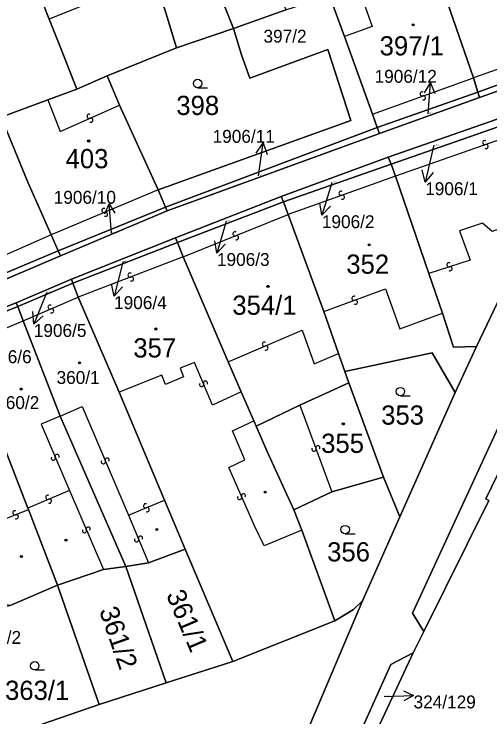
# Model space of a CAD drawing. Extents: x -598233 to -596890, y -1157848 to -1156431.
# Drawn here: x -597226.3 to -597184.2, y -1157526.2 to -1157464 of the extents above; entities that cross this region are included whole.
import ezdxf

# ---------------------------------------------------------------- set-up
doc = ezdxf.new("R2010")
doc.units = 0
for name, color, linetype in [('Level 1', 7, 'Continuous'), ('Level 13', 7, 'Continuous'), ('Level 3', 7, 'Continuous'), ('Level 4', 7, 'Continuous'), ('Level 5', 7, 'Continuous'), ('Level 57', 7, 'Continuous'), ('Level 60', 7, 'Continuous')]:
    doc.layers.add(name, color=color, linetype=linetype)

msp = doc.modelspace()

# ---------------------------------------------------------------- linework, layer by layer
at = {"layer": 'Level 1'}
for points in [[(-597226.32, -1157456.61), (-597223.23, -1157464.43)], [(-597185.66, -1157469.62), (-597189.26, -1157459.23)], [(-597213.77, -1157461.72), (-597213.33, -1157462.97), (-597213.18, -1157462.92), (-597211.95, -1157466.99)], [(-597197.09, -1157465.97), (-597198.39, -1157462.35)], [(-597206.9, -1157465.28), (-597207.92, -1157462.76)], [(-597206.9, -1157465.28), (-597202.26, -1157463.63)], [(-597223.23, -1157464.43), (-597222.29, -1157466.8), (-597220.78, -1157470.63)], [(-597213.59, -1157479.53), (-597196.52, -1157473.4), (-597198.55, -1157467.13), (-597205.46, -1157469.65), (-597206.19, -1157467.6), (-597206.9, -1157465.28)], [(-597211.95, -1157466.99), (-597206.9, -1157465.28)], [(-597194.61, -1157472.84), (-597197.09, -1157465.97)], [(-597185.27, -1157470.89), (-597172.57, -1157466.28)], [(-597218.09, -1157469.47), (-597211.95, -1157466.99)], [(-597173, -1157467.1), (-597185.11, -1157471.38)], [(-597220.78, -1157470.63), (-597218.09, -1157469.47)], [(-597218.09, -1157469.47), (-597216.99, -1157472.05)], [(-597185.27, -1157470.89), (-597185.66, -1157469.62)], [(-597223.35, -1157471.58), (-597220.78, -1157470.63)], [(-597194.18, -1157474.04), (-597185.27, -1157470.89)], [(-597193.2, -1157476.66), (-597177.21, -1157471.08), (-597175.94, -1157471.35)], [(-597185.11, -1157471.38), (-597185.27, -1157470.89)], [(-597227.48, -1157473.1), (-597223.35, -1157471.58)], [(-597185.11, -1157471.38), (-597193.99, -1157474.56)], [(-597175.94, -1157471.35), (-597192.94, -1157477.26)], [(-597216.99, -1157472.05), (-597213.59, -1157479.53)], [(-597194.18, -1157474.04), (-597194.61, -1157472.84)], [(-597227.48, -1157473.1), (-597225.11, -1157478.85), (-597223.04, -1157483.53)], [(-597212.94, -1157481.06), (-597194.18, -1157474.04)], [(-597193.99, -1157474.56), (-597194.18, -1157474.04)], [(-597193.99, -1157474.56), (-597212.78, -1157481.41)], [(-597193.2, -1157476.66), (-597202.68, -1157480.14)], [(-597192.94, -1157477.26), (-597193.2, -1157476.66)], [(-597202.48, -1157480.6), (-597192.94, -1157477.26)], [(-597192.57, -1157478.32), (-597192.94, -1157477.26)], [(-597189.6, -1157486.93), (-597192.57, -1157478.32)], [(-597213.59, -1157479.53), (-597212.94, -1157481.06)], [(-597212.03, -1157483.8), (-597202.68, -1157480.14)], [(-597202.68, -1157480.14), (-597202.48, -1157480.6)], [(-597179.16, -1157480.37), (-597185.39, -1157493.4)], [(-597202.48, -1157480.6), (-597211.87, -1157484.19)], [(-597202.48, -1157480.6), (-597202.06, -1157481.73)], [(-597222.42, -1157484.94), (-597212.94, -1157481.06)], [(-597212.78, -1157481.41), (-597222.21, -1157485.39)], [(-597212.94, -1157481.06), (-597212.78, -1157481.41)], [(-597171.84, -1157481.05), (-597173.46, -1157481.36), (-597175.15, -1157482.55), (-597191.04, -1157516.98), (-597190.04, -1157518.62)], [(-597202.06, -1157481.73), (-597198.91, -1157490.31)], [(-597223.04, -1157483.53), (-597222.42, -1157484.94)], [(-597221.24, -1157487.45), (-597212.03, -1157483.8)], [(-597211.87, -1157484.19), (-597212.03, -1157483.8)], [(-597211.87, -1157484.19), (-597221.12, -1157487.81)], [(-597211.35, -1157485.48), (-597211.87, -1157484.19)], [(-597231.5, -1157488.75), (-597222.42, -1157484.94)], [(-597222.42, -1157484.94), (-597222.21, -1157485.39)], [(-597231.5, -1157488.75), (-597231.32, -1157489.23), (-597222.21, -1157485.39)], [(-597207.39, -1157494.76), (-597211.35, -1157485.48)], [(-597188.4, -1157490.45), (-597189.6, -1157486.93)], [(-597221.24, -1157487.45), (-597226.15, -1157489.54)], [(-597221.12, -1157487.81), (-597225.99, -1157489.86)], [(-597221.24, -1157487.45), (-597221.12, -1157487.81)], [(-597221.12, -1157487.81), (-597220.65, -1157489.02)], [(-597220.65, -1157489.02), (-597217.04, -1157497.45)], [(-597226.15, -1157489.54), (-597231.25, -1157491.54)], [(-597226.15, -1157489.54), (-597225.99, -1157489.86)], [(-597225.99, -1157489.86), (-597231.11, -1157491.89)], [(-597225.99, -1157489.86), (-597225.52, -1157491.13)], [(-597198.91, -1157490.31), (-597197.61, -1157494.01)], [(-597185.39, -1157493.4), (-597187.43, -1157493.45), (-597188.4, -1157490.45)], [(-597225.52, -1157491.13), (-597222.26, -1157499.56)], [(-597230.61, -1157493.24), (-597227.41, -1157501.75), (-597225.11, -1157507.69)], [(-597187.27, -1157497.48), (-597185.39, -1157493.4)], [(-597197.61, -1157494.01), (-597197.05, -1157495.62)], [(-597187.27, -1157497.48), (-597189.32, -1157493.97), (-597197.05, -1157495.62)], [(-597206.22, -1157497.4), (-597207.39, -1157494.76)], [(-597197.05, -1157495.62), (-597196.7, -1157496.62)], [(-597196.7, -1157496.62), (-597201.02, -1157498.59)], [(-597196.7, -1157496.62), (-597193.61, -1157504.97)], [(-597213.02, -1157506.98), (-597217.04, -1157497.45)], [(-597206.22, -1157497.4), (-597205.1, -1157499.97)], [(-597192.18, -1157508.45), (-597187.27, -1157497.48)], [(-597201.02, -1157498.59), (-597204.89, -1157500.45)], [(-597222.26, -1157499.56), (-597216.44, -1157512.85)], [(-597205.1, -1157499.97), (-597204.89, -1157500.45)], [(-597201.55, -1157507.85), (-597203.94, -1157502.63), (-597204.89, -1157500.45)], [(-597181.45, -1157500.49), (-597184.57, -1157506.88), (-597184.3, -1157507.02), (-597190.04, -1157518.62)], [(-597193.61, -1157504.97), (-597198.2, -1157506.24)], [(-597193.61, -1157504.97), (-597192.18, -1157508.45)], [(-597198.2, -1157506.24), (-597201.55, -1157507.85)], [(-597211.2, -1157511.31), (-597213.02, -1157506.98)], [(-597225.06, -1157507.82), (-597225.11, -1157507.69)], [(-597222.48, -1157514.5), (-597225.06, -1157507.82)], [(-597200.85, -1157509.65), (-597201.55, -1157507.85)], [(-597192.18, -1157508.45), (-597195.49, -1157515.9)], [(-597197.92, -1157517.65), (-597200.85, -1157509.65)], [(-597214.42, -1157512.52), (-597211.2, -1157511.31)], [(-597206.97, -1157521.25), (-597211.2, -1157511.31)], [(-597216.44, -1157512.85), (-597214.42, -1157512.52)], [(-597218.43, -1157513.11), (-597222.48, -1157514.5)], [(-597216.44, -1157512.85), (-597218.43, -1157513.11)], [(-597216.44, -1157512.85), (-597212.86, -1157523.14)], [(-597222.48, -1157514.5), (-597226.69, -1157516.3)], [(-597222.48, -1157514.5), (-597218.81, -1157525.05)], [(-597200.18, -1157526.94), (-597195.49, -1157515.9)], [(-597195.49, -1157515.9), (-597196.27, -1157516.65), (-597197.92, -1157517.65)], [(-597197.92, -1157517.65), (-597206.97, -1157521.25)], [(-597191, -1157520.48), (-597190.04, -1157518.62)], [(-597203.52, -1157544.95), (-597192.98, -1157521.52), (-597191, -1157520.48)], [(-597191, -1157520.48), (-597194.33, -1157527.64)], [(-597212.86, -1157523.14), (-597206.97, -1157521.25)], [(-597218.81, -1157525.05), (-597212.86, -1157523.14)], [(-597226.97, -1157527.79), (-597225.75, -1157527.44), (-597218.81, -1157525.05)]]:
    msp.add_lwpolyline(points, dxfattribs=at)
at = {"layer": 'Level 13'}
for centre, start, end in [((-597190.201, -1157471.056), 57.16028, 289.25827), ((-597190.078, -1157471.403), 236.94582, 109.53582), ((-597219.693, -1157473.041), 61.17331, 293.27131), ((-597219.546, -1157473.379), 240.95886, 113.54886), ((-597184.66, -1157475.366), 56.35541, 288.94541), ((-597184.541, -1157475.715), 236.56986, 108.66786), ((-597197.381, -1157479.847), 56.92294, 289.51294), ((-597197.259, -1157480.194), 237.13739, 109.23539), ((-597218.381, -1157481.36), 60.10027, 292.69027), ((-597218.24, -1157481.701), 240.31472, 112.41272), ((-597206.777, -1157483.428), 59.35469, 291.45268), ((-597206.642, -1157483.771), 239.14023, 111.73023), ((-597187.836, -1157486.165), 54.97717, 287.56717), ((-597187.725, -1157486.516), 235.19162, 107.28962), ((-597216.065, -1157487.078), 57.99736, 290.58736), ((-597215.936, -1157487.423), 238.21182, 110.30981), ((-597196.242, -1157489.136), 57.4567, 289.55469), ((-597223.152, -1157489.91), 60.79813, 292.89612), ((-597196.118, -1157489.483), 237.24224, 109.83224), ((-597223.008, -1157490.249), 240.58367, 113.17367), ((-597204.171, -1157493.19), 60.42403, 292.52203), ((-597204.029, -1157493.53), 240.20958, 112.79958), ((-597209.39, -1157496.629), 330.11988, 202.70988), ((-597209.73, -1157496.77), 150.33434, 22.43234), ((-597199.436, -1157502.358), 327.60801, 199.706), ((-597199.783, -1157502.483), 147.39355, 19.98355), ((-597222.86, -1157503.271), 150.22716, 22.81716), ((-597222.52, -1157503.129), 330.44162, 202.53961), ((-597218.09, -1157503.449), 330.38437, 202.48236), ((-597218.43, -1157503.591), 150.16991, 22.75991), ((-597206.021, -1157506.607), 330.85182, 203.44182), ((-597223.351, -1157506.74), 60.18708, 292.77708), ((-597223.209, -1157507.08), 240.40153, 112.49953), ((-597206.36, -1157506.753), 151.06628, 23.16428), ((-597214.69, -1157507.489), 60.31069, 292.40869), ((-597214.549, -1157507.83), 240.09624, 112.68624), ((-597226.268, -1157508.108), 59.43478, 291.53277), ((-597226.132, -1157508.451), 239.22032, 111.81032), ((-597220.109, -1157509.692), 150.48553, 23.07553), ((-597219.77, -1157509.549), 330.69999, 202.79799), ((-597215.14, -1157510.349), 330.50528, 202.60328), ((-597215.48, -1157510.492), 150.29082, 22.88082)]:
    msp.add_arc(centre, 0.184, start, end, dxfattribs=at)
at = {"layer": 'Level 3'}
for points in [[(-597214.11, -1157460.76), (-597223.23, -1157464.43)], [(-597196.26, -1157461.58), (-597196.11, -1157462.02), (-597195.76, -1157461.91), (-597194.63, -1157465.1), (-597197.09, -1157465.97)], [(-597171.83, -1157464.77), (-597185.66, -1157469.62)], [(-597194.61, -1157472.84), (-597185.66, -1157469.62)], [(-597223.35, -1157471.58), (-597222.25, -1157474.37), (-597216.99, -1157472.05)], [(-597175.82, -1157473.18), (-597176.63, -1157472.77), (-597192.57, -1157478.32)], [(-597192.57, -1157478.32), (-597202.06, -1157481.73)], [(-597213.59, -1157479.53), (-597223.04, -1157483.53)], [(-597179.16, -1157480.37), (-597182.27, -1157481.5), (-597182.54, -1157482.7), (-597183.99, -1157483.22), (-597184.85, -1157482.48), (-597186.88, -1157483.17), (-597185.96, -1157485.76), (-597189.6, -1157486.93)], [(-597211.35, -1157485.48), (-597202.06, -1157481.73)], [(-597223.04, -1157483.53), (-597232.02, -1157487.47)], [(-597211.35, -1157485.48), (-597220.65, -1157489.02)], [(-597198.91, -1157490.31), (-597193.44, -1157488.31), (-597192.19, -1157491.84), (-597188.4, -1157490.45)], [(-597225.52, -1157491.13), (-597220.65, -1157489.02)], [(-597230.61, -1157493.24), (-597225.52, -1157491.13)], [(-597207.39, -1157494.76), (-597200.81, -1157491.96), (-597199.77, -1157494.92), (-597197.61, -1157494.01)], [(-597206.22, -1157497.4), (-597208.76, -1157498.6), (-597210.37, -1157494.8), (-597211.64, -1157495.32), (-597211.34, -1157496.08), (-597212.93, -1157496.75), (-597213.24, -1157495.94), (-597217.04, -1157497.45)], [(-597222.26, -1157499.56), (-597220.3, -1157498.7), (-597216.21, -1157508.33)], [(-597201.02, -1157498.59), (-597198.2, -1157506.24)], [(-597222.26, -1157499.56), (-597223.94, -1157500.26), (-597221.44, -1157506.13)], [(-597200.85, -1157509.65), (-597204.18, -1157511.03), (-597205.06, -1157509.26), (-597207.32, -1157504.11), (-597205.9, -1157503.42), (-597206.99, -1157500.86), (-597205.1, -1157499.97)], [(-597221.44, -1157506.13), (-597225.11, -1157507.69)], [(-597221.44, -1157506.13), (-597218.43, -1157513.11)], [(-597216.21, -1157508.33), (-597213.02, -1157506.98)], [(-597227.33, -1157508.74), (-597225.06, -1157507.82)], [(-597216.21, -1157508.33), (-597214.42, -1157512.52)]]:
    msp.add_lwpolyline(points, dxfattribs=at)
at = {"layer": 'Level 5'}
for p, q in [((-597210.08, -1157470.51), (-597209.205, -1157470.51)), ((-597192.13, -1157497.76), (-597191.255, -1157497.76)), ((-597197.02, -1157509.97), (-597196.145, -1157509.97)), ((-597224.51, -1157522.01), (-597223.635, -1157522.01))]:
    msp.add_line(p, q, dxfattribs=at)
for centre, radius in [((-597190.99, -1157464.95), 0.09), ((-597190.99, -1157464.95), 0.0521), ((-597210.08, -1157470.135), 0.375), ((-597219.73, -1157475.22), 0.09), ((-597219.73, -1157475.22), 0.0521), ((-597194.9, -1157484.41), 0.09), ((-597194.9, -1157484.41), 0.0521), ((-597203.85, -1157488.08), 0.09), ((-597203.85, -1157488.08), 0.0521), ((-597213.78, -1157491.85), 0.09), ((-597213.78, -1157491.85), 0.0521), ((-597220.55, -1157494.84), 0.09), ((-597220.55, -1157494.84), 0.0521), ((-597225.71, -1157497.16), 0.09), ((-597225.71, -1157497.16), 0.0521), ((-597192.13, -1157497.385), 0.375), ((-597197.18, -1157500.25), 0.09), ((-597197.18, -1157500.25), 0.0521), ((-597204.1, -1157506.28), 0.09), ((-597204.1, -1157506.28), 0.0521), ((-597213.7, -1157509.59), 0.09), ((-597213.7, -1157509.59), 0.0521), ((-597197.02, -1157509.595), 0.375), ((-597221.74, -1157510.52), 0.09), ((-597221.74, -1157510.52), 0.0521), ((-597225.69, -1157511.98), 0.09), ((-597225.69, -1157511.98), 0.0521), ((-597224.51, -1157521.635), 0.375)]:
    msp.add_circle(centre, radius, dxfattribs=at)
at = {"layer": 'Level 57'}
for p, q in [((-597189.68, -1157472.81), (-597189.45, -1157470.07)), ((-597204.68, -1157478.3), (-597204.29, -1157475.38)), ((-597189.245, -1157475.949), (-597189.93, -1157478.87)), ((-597189.17, -1157475.63), (-597189.245, -1157475.949)), ((-597198.185, -1157478.927), (-597199.08, -1157481.79)), ((-597198.17, -1157478.88), (-597198.185, -1157478.927)), ((-597217.72, -1157483.36), (-597217.92, -1157480.77)), ((-597207.56, -1157482.34), (-597208.37, -1157485.13)), ((-597216.69, -1157485.92), (-597216.723, -1157486.047)), ((-597216.723, -1157486.047), (-597217.48, -1157488.95)), ((-597223.47, -1157488.66), (-597224.59, -1157491.41)), ((-597193.57, -1157524.36), (-597190.96, -1157524.27))]:
    msp.add_line(p, q, dxfattribs=at)
for points in [[(-597189.983, -1157470.945), (-597189.45, -1157470.07), (-597189.07, -1157471.022)], [(-597204.907, -1157476.288), (-597204.29, -1157475.38), (-597203.933, -1157476.418)], [(-597189.215, -1157478.01), (-597189.93, -1157478.87), (-597190.189, -1157477.782)], [(-597218.285, -1157481.667), (-597217.92, -1157480.77), (-597217.422, -1157481.6)], [(-597198.305, -1157480.985), (-597199.08, -1157481.79), (-597199.259, -1157480.687)], [(-597207.635, -1157484.335), (-597208.37, -1157485.13), (-597208.565, -1157484.065)], [(-597216.744, -1157488.108), (-597217.48, -1157488.95), (-597217.711, -1157487.856)], [(-597223.758, -1157490.68), (-597224.59, -1157491.41), (-597224.675, -1157490.307)], [(-597191.845, -1157523.865), (-597190.96, -1157524.27), (-597191.815, -1157524.735)]]:
    msp.add_lwpolyline(points, dxfattribs=at)
at = {"layer": 'Level 60'}
for points in [[(-597200.18, -1157526.94), (-597195.49, -1157515.9), (-597192.18, -1157508.45), (-597187.27, -1157497.48), (-597185.39, -1157493.4), (-597179.16, -1157480.37), (-597175.82, -1157473.18), (-597175.1, -1157471.53), (-597173, -1157467.1), (-597172.57, -1157466.28), (-597171.83, -1157464.77), (-597171.74, -1157464.58), (-597167.38, -1157455.2), (-597165.94, -1157451.98), (-597162.62, -1157444.58), (-597162.39, -1157444.52), (-597157.64, -1157434.9), (-597156.87, -1157433.08), (-597154.81, -1157428.03), (-597148.93, -1157415.18)], [(-597147.28, -1157422.23), (-597151.16, -1157431.26), (-597171.65, -1157475.09), (-597171.22, -1157476.78), (-597170.43, -1157478.2), (-597171, -1157478.02), (-597171.84, -1157481.05), (-597173.46, -1157481.36), (-597175.15, -1157482.55), (-597191.04, -1157516.98), (-597190.04, -1157518.62), (-597191, -1157520.48), (-597192.98, -1157521.52), (-597203.52, -1157544.95)], [(-597282.78, -1157510.92), (-597267.76, -1157504.57), (-597258.71, -1157500.57), (-597249.62, -1157496.54), (-597240.46, -1157492.58), (-597231.5, -1157488.75), (-597231.32, -1157489.23), (-597222.21, -1157485.39), (-597212.78, -1157481.41), (-597193.99, -1157474.56), (-597185.11, -1157471.38), (-597173, -1157467.1)], [(-597177.21, -1157471.08), (-597193.2, -1157476.66), (-597202.68, -1157480.14), (-597212.03, -1157483.8), (-597221.24, -1157487.45), (-597226.15, -1157489.54), (-597231.25, -1157491.54), (-597239.48, -1157495.04), (-597248.66, -1157498.9), (-597248.48, -1157499.42), (-597257.4, -1157503.38), (-597266.55, -1157507.43), (-597275.31, -1157511.29)], [(-597194.33, -1157527.64), (-597191, -1157520.48), (-597190.04, -1157518.62), (-597184.3, -1157507.02), (-597184.57, -1157506.88), (-597181.45, -1157500.49), (-597171.3, -1157502.55), (-597172.55, -1157510.61), (-597155.35, -1157514), (-597153.72, -1157505.62), (-597146.12, -1157507.06), (-597145.71, -1157507.86), (-597156.31, -1157524.85), (-597158.31, -1157528.26)], [(-597225.75, -1157527.44), (-597218.81, -1157525.05), (-597212.86, -1157523.14), (-597206.97, -1157521.25), (-597197.92, -1157517.65), (-597196.27, -1157516.65), (-597195.49, -1157515.9), (-597200.18, -1157526.94)]]:
    msp.add_lwpolyline(points, dxfattribs=at)
for points in [[(-597212.23, -1157451.1), (-597207.8, -1157449.3), (-597203.75, -1157459.51), (-597202.26, -1157463.63), (-597206.9, -1157465.28), (-597207.92, -1157462.76), (-597208.57, -1157461), (-597209.42, -1157458.73)], [(-597217.04, -1157452.87), (-597212.23, -1157451.1), (-597209.42, -1157458.73), (-597208.57, -1157461), (-597207.92, -1157462.76), (-597206.9, -1157465.28), (-597211.95, -1157466.99), (-597213.18, -1157462.92), (-597213.33, -1157462.97), (-597213.77, -1157461.72), (-597214.11, -1157460.76)], [(-597174.47, -1157454.12), (-597167.97, -1157452), (-597167.86, -1157452.48), (-597165.94, -1157451.98), (-597167.38, -1157455.2), (-597171.74, -1157464.58), (-597171.83, -1157464.77), (-597172.57, -1157466.28), (-597185.27, -1157470.89), (-597185.66, -1157469.62), (-597189.26, -1157459.23), (-597182.81, -1157457.17), (-597178.16, -1157455.47)], [(-597218.09, -1157469.47), (-597220.78, -1157470.63), (-597222.29, -1157466.8), (-597223.23, -1157464.43), (-597226.32, -1157456.61), (-597217.04, -1157452.87), (-597214.11, -1157460.76), (-597213.77, -1157461.72), (-597213.33, -1157462.97), (-597213.18, -1157462.92), (-597211.95, -1157466.99)], [(-597235.21, -1157460.39), (-597234.49, -1157460.06), (-597226.32, -1157456.61), (-597223.23, -1157464.43), (-597222.29, -1157466.8), (-597220.78, -1157470.63), (-597223.35, -1157471.58), (-597227.48, -1157473.1), (-597227.64, -1157473.16), (-597230.03, -1157474.12), (-597231.69, -1157469.64), (-597232.17, -1157468.35)], [(-597198.39, -1157462.35), (-597196.26, -1157461.58), (-597193.22, -1157460.57), (-597189.26, -1157459.23), (-597185.66, -1157469.62), (-597185.27, -1157470.89), (-597194.18, -1157474.04), (-597194.61, -1157472.84), (-597197.09, -1157465.97)], [(-597212.94, -1157481.06), (-597213.59, -1157479.53), (-597196.52, -1157473.4), (-597198.55, -1157467.13), (-597205.46, -1157469.65), (-597206.19, -1157467.6), (-597206.9, -1157465.28), (-597202.26, -1157463.63), (-597198.39, -1157462.35), (-597197.09, -1157465.97), (-597194.61, -1157472.84), (-597194.18, -1157474.04)], [(-597216.99, -1157472.05), (-597218.09, -1157469.47), (-597211.95, -1157466.99), (-597206.9, -1157465.28), (-597206.19, -1157467.6), (-597205.46, -1157469.65), (-597198.55, -1157467.13), (-597196.52, -1157473.4), (-597213.59, -1157479.53)], [(-597172.57, -1157466.28), (-597173, -1157467.1), (-597185.11, -1157471.38), (-597185.27, -1157470.89)], [(-597225.11, -1157478.85), (-597227.48, -1157473.1), (-597223.35, -1157471.58), (-597220.78, -1157470.63), (-597218.09, -1157469.47), (-597216.99, -1157472.05), (-597213.59, -1157479.53), (-597212.94, -1157481.06), (-597222.42, -1157484.94), (-597223.04, -1157483.53)], [(-597185.27, -1157470.89), (-597185.11, -1157471.38), (-597193.99, -1157474.56), (-597194.18, -1157474.04)], [(-597193.2, -1157476.66), (-597177.21, -1157471.08), (-597175.94, -1157471.35), (-597192.94, -1157477.26)], [(-597175.1, -1157471.53), (-597175.82, -1157473.18), (-597179.16, -1157480.37), (-597185.39, -1157493.4), (-597187.43, -1157493.45), (-597188.4, -1157490.45), (-597189.6, -1157486.93), (-597192.57, -1157478.32), (-597192.94, -1157477.26), (-597175.94, -1157471.35)], [(-597234.74, -1157481.03), (-597235.98, -1157478.27), (-597236.52, -1157477), (-597234.65, -1157476.04), (-597232.81, -1157475.32), (-597230.03, -1157474.12), (-597227.64, -1157473.16), (-597227.48, -1157473.1), (-597225.11, -1157478.85), (-597223.04, -1157483.53), (-597222.42, -1157484.94), (-597231.5, -1157488.75), (-597232.02, -1157487.47)], [(-597212.78, -1157481.41), (-597212.94, -1157481.06), (-597194.18, -1157474.04), (-597193.99, -1157474.56)], [(-597193.2, -1157476.66), (-597192.94, -1157477.26), (-597202.48, -1157480.6), (-597202.68, -1157480.14)], [(-597187.43, -1157493.45), (-597185.39, -1157493.4), (-597187.27, -1157497.48), (-597189.32, -1157493.97), (-597197.05, -1157495.62), (-597197.61, -1157494.01), (-597198.91, -1157490.31), (-597202.06, -1157481.73), (-597202.48, -1157480.6), (-597192.94, -1157477.26), (-597192.57, -1157478.32), (-597189.6, -1157486.93), (-597188.4, -1157490.45)], [(-597202.68, -1157480.14), (-597202.48, -1157480.6), (-597211.87, -1157484.19), (-597212.03, -1157483.8)], [(-597202.48, -1157480.6), (-597202.06, -1157481.73), (-597198.91, -1157490.31), (-597197.61, -1157494.01), (-597197.05, -1157495.62), (-597196.7, -1157496.62), (-597201.02, -1157498.59), (-597204.89, -1157500.45), (-597205.1, -1157499.97), (-597206.22, -1157497.4), (-597207.39, -1157494.76), (-597211.35, -1157485.48), (-597211.87, -1157484.19)], [(-597222.21, -1157485.39), (-597222.42, -1157484.94), (-597212.94, -1157481.06), (-597212.78, -1157481.41)], [(-597175.15, -1157482.55), (-597173.46, -1157481.36), (-597171.84, -1157481.05), (-597173.93, -1157487.52), (-597179.49, -1157497.29), (-597179.75, -1157497.13), (-597181.45, -1157500.49), (-597184.57, -1157506.88), (-597184.3, -1157507.02), (-597190.04, -1157518.62), (-597191.04, -1157516.98)], [(-597212.03, -1157483.8), (-597211.87, -1157484.19), (-597221.12, -1157487.81), (-597221.24, -1157487.45)], [(-597200.85, -1157509.65), (-597197.92, -1157517.65), (-597206.97, -1157521.25), (-597211.2, -1157511.31), (-597213.02, -1157506.98), (-597217.04, -1157497.45), (-597220.65, -1157489.02), (-597221.12, -1157487.81), (-597211.87, -1157484.19), (-597211.35, -1157485.48), (-597207.39, -1157494.76), (-597206.22, -1157497.4), (-597205.1, -1157499.97), (-597204.89, -1157500.45), (-597203.94, -1157502.63), (-597201.55, -1157507.85)], [(-597222.42, -1157484.94), (-597222.21, -1157485.39), (-597231.32, -1157489.23), (-597231.5, -1157488.75)], [(-597221.24, -1157487.45), (-597221.12, -1157487.81), (-597225.99, -1157489.86), (-597226.15, -1157489.54)], [(-597221.12, -1157487.81), (-597220.65, -1157489.02), (-597217.04, -1157497.45), (-597213.02, -1157506.98), (-597211.2, -1157511.31), (-597214.42, -1157512.52), (-597216.44, -1157512.85), (-597222.26, -1157499.56), (-597225.52, -1157491.13), (-597225.99, -1157489.86)], [(-597231.25, -1157491.54), (-597226.15, -1157489.54), (-597225.99, -1157489.86), (-597231.11, -1157491.89)], [(-597230.61, -1157493.24), (-597231.11, -1157491.89), (-597225.99, -1157489.86), (-597225.52, -1157491.13), (-597222.26, -1157499.56), (-597216.44, -1157512.85), (-597218.43, -1157513.11), (-597222.48, -1157514.5), (-597225.06, -1157507.82), (-597225.11, -1157507.69), (-597227.41, -1157501.75)], [(-597231.11, -1157491.89), (-597230.61, -1157493.24), (-597227.41, -1157501.75), (-597225.11, -1157507.69), (-597225.06, -1157507.82), (-597222.48, -1157514.5), (-597226.69, -1157516.3), (-597231.5, -1157515.56), (-597233.31, -1157511.01), (-597235.31, -1157505.97), (-597238.83, -1157496.73), (-597239.34, -1157495.49)], [(-597187.27, -1157497.48), (-597192.18, -1157508.45), (-597193.61, -1157504.97), (-597196.7, -1157496.62), (-597197.05, -1157495.62), (-597189.32, -1157493.97)], [(-597201.55, -1157507.85), (-597203.94, -1157502.63), (-597204.89, -1157500.45), (-597201.02, -1157498.59), (-597196.7, -1157496.62), (-597193.61, -1157504.97), (-597198.2, -1157506.24)], [(-597193.61, -1157504.97), (-597192.18, -1157508.45), (-597195.49, -1157515.9), (-597196.27, -1157516.65), (-597197.92, -1157517.65), (-597200.85, -1157509.65), (-597201.55, -1157507.85), (-597198.2, -1157506.24)], [(-597211.2, -1157511.31), (-597206.97, -1157521.25), (-597212.86, -1157523.14), (-597216.44, -1157512.85), (-597214.42, -1157512.52)], [(-597218.81, -1157525.05), (-597222.48, -1157514.5), (-597218.43, -1157513.11), (-597216.44, -1157512.85), (-597212.86, -1157523.14)], [(-597222.48, -1157514.5), (-597218.81, -1157525.05), (-597225.75, -1157527.44), (-597226.97, -1157527.79), (-597227.49, -1157526.68), (-597229.73, -1157520.73), (-597230.55, -1157518.38), (-597230.98, -1157516.98), (-597226.69, -1157516.3)], [(-597203.52, -1157544.95), (-597192.98, -1157521.52), (-597191, -1157520.48), (-597194.33, -1157527.64), (-597199.05, -1157536.17), (-597199.49, -1157537.06), (-597200.03, -1157539.81)]]:
    msp.add_lwpolyline(points, close=True, dxfattribs=at)

# ---------------------------------------------------------------- texts
at = {"layer": 'Level 4'}
for s, height, p in [('397/2', 1.14, (-597204.25, -1157466.52)), ('397/1', 1.7, (-597193.963, -1157467.65)), ('398', 1.7, (-597211.969, -1157472.92)), ('1906/12', 0.1, (-597189.68, -1157472.81)), ('403', 1.7, (-597221.775, -1157477.63)), ('1906/1', 0.1, (-597189.17, -1157475.63)), ('1906/11', 0.1, (-597204.68, -1157478.3)), ('1906/2', 0.1, (-597198.17, -1157478.88)), ('1906/3', 0.1, (-597207.56, -1157482.34)), ('1906/10', 0.1, (-597217.72, -1157483.36)), ('352', 1.7, (-597196.917, -1157486.96)), ('1906/4', 0.1, (-597216.69, -1157485.92)), ('1906/5', 0.1, (-597223.47, -1157488.66)), ('354/1', 1.7, (-597207.01, -1157490.59)), ('357', 1.7, (-597215.777, -1157494.37)), ('360/1', 1.14, (-597222.572, -1157496.71)), ('360/2', 1.14, (-597227.92, -1157498.93)), ('353', 1.7, (-597193.829, -1157500.31)), ('355', 1.7, (-597199.144, -1157502.81)), ('356', 1.7, (-597198.612, -1157512.41)), ('363/1', 1.7, (-597227.136, -1157524.66)), ('324/129', 0.1, (-597193.57, -1157524.36))]:
    msp.add_text(s, height=height, dxfattribs=at).set_placement(p)
for s, rotation, p in [('361/1', 293.05233, (-597212.896, -1157515.347)), ('361/2', 289.18107, (-597218.821, -1157516.745))]:
    msp.add_text(s, height=1.7, rotation=rotation, dxfattribs=at).set_placement(p)
at = {"layer": 'Level 57'}
for s, p in [('1906/12', (-597194.41, -1157470.07)), ('1906/11', (-597208.754, -1157475.38)), ('1906/1', (-597189.93, -1157480.01)), ('1906/10', (-597222.825, -1157480.77)), ('1906/2', (-597199.08, -1157482.93)), ('1906/3', (-597208.37, -1157486.27)), ('1906/4', (-597217.48, -1157490.09)), ('1906/5', (-597224.59, -1157492.55)), ('1906/6', (-597229.44, -1157494.87)), ('363/2', (-597229.53, -1157519.7)), ('324/129', (-597190.96, -1157525.41))]:
    msp.add_text(s, height=1.14, dxfattribs=at).set_placement(p)

doc.saveas('drawing.dxf')
